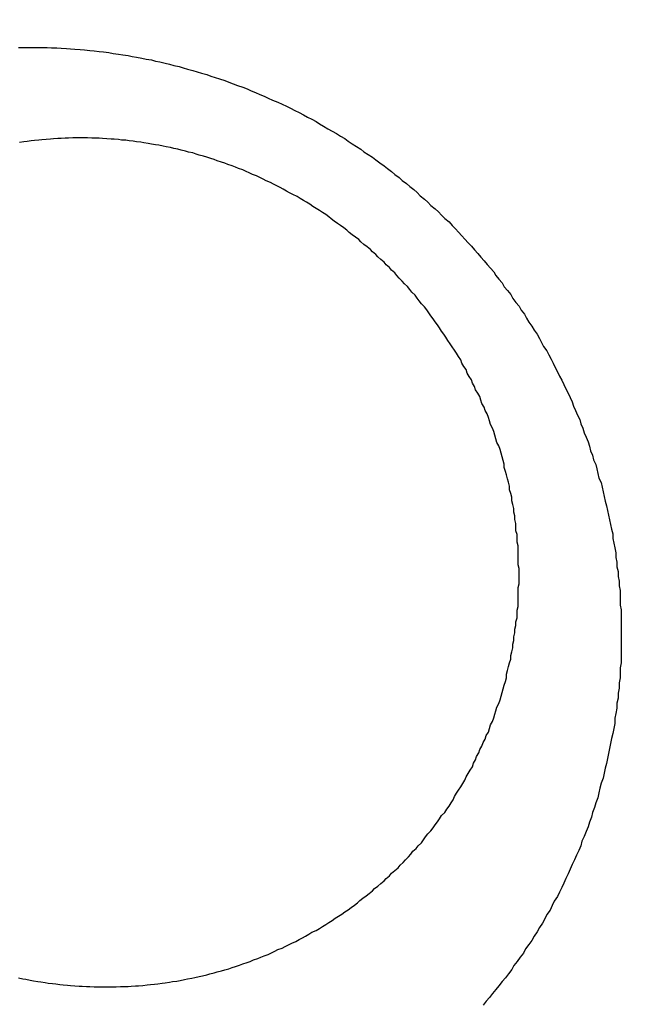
# Model space of a CAD drawing. Header units: millimetres. Extents: x 11979 to 37895, y 18730 to 47884.
# Tile 634 of 656: x 35831.064 to 35831.65, y 46387.97 to 46388.896. Entities that reach past the tile are written whole.
import ezdxf

# ---------------------------------------------------------------- set-up
doc = ezdxf.new("R2010")
doc.units = ezdxf.units.MM
for name, color, linetype in [('- niebieska cienka - izolacja', 120, 'Continuous'), ('-WYMIAR', 8, 'Continuous'), ('PROJEKTOWANE', 5, 'Continuous')]:
    doc.layers.add(name, color=color, linetype=linetype)
doc.styles.get("Standard").update_dxf_attribs({"font": 'arial.ttf'})
doc.dimstyles.new('CZA-KROPKA-50', dxfattribs={"dimtxt": 12, "dimasz": 1, "dimexe": 2, "dimexo": 25, "dimgap": 4, "dimtad": 1, "dimdec": 1, "dimrnd": 0.5, "dimzin": 9, "dimdsep": 46, "dimtxsty": 'Standard', "dimblk": 'CZA-KROPKA', "dimblk1": 'CZA-KROPKA', "dimblk2": 'CZA-KROPKA', "dimsah": 1, "dimcen": -20, "dimse1": 1, "dimse2": 1, "dimclrd": 8, "dimclre": 8, "dimclrt": 9, "dimadec": 0, "dimazin": 0, "dimtfac": 1, "dimtdec": 1, "dimtmove": 1, "dimatfit": 3, "dimldrblk": 'CZA-KROPKA', "dimfxl": 1, "dimtolj": 1, "dimtzin": 9, "dimarcsym": 0})

# ---------------------------------------------------------------- blocks, each defined once
blk = doc.blocks.new('CZA-KROPKA')
at = {"layer": '-WYMIAR', "linetype": 'ByBlock'}
for p, q in [((0, 10), (0, -10)), ((5, 0), (-5, 0))]:
    blk.add_line(p, q, dxfattribs=at)
at = {"layer": '-WYMIAR', "linetype": 'ByBlock', "const_width": 2.5}
blk.add_lwpolyline([(-1.25, 0, 1), (1.25, 0, 1)], format="xyb", close=True, dxfattribs=at)
blk = doc.blocks.new('*D2897')
at = {"layer": '-WYMIAR', "color": 8, "lineweight": -2}
blk.add_line((34132.92621, 45927.4655), (36406.92621, 45927.4655), dxfattribs=at)
at = {"layer": 'Defpoints', "color": 0}
for p in [(34131.92621, 46435.12228), (36407.92621, 46406.12228), (36407.92621, 45927.4655)]:
    blk.add_point(p, dxfattribs=at)
at = {"layer": '-WYMIAR', "color": 8, "lineweight": -2, "rotation": 180}
blk.add_blockref('CZA-KROPKA', (34131.92621, 45927.4655), dxfattribs=at)
at = {"layer": '-WYMIAR', "color": 8, "lineweight": -2}
blk.add_blockref('CZA-KROPKA', (36407.92621, 45927.4655), dxfattribs=at)
at = {"layer": '-WYMIAR', "color": 9, "insert": (35269.92621, 45937.59237), "char_height": 12, "attachment_point": 5}
blk.add_mtext('\\A1;2276', dxfattribs=at)
blk = doc.blocks.new('Pisuar NOVA PRO ze zintegrowanym ceramicznym sitkiem')
for points in [[(0.0324935, -0.2025264, 0), (0.0325335, -0.2025254, 0), (0.0325835, -0.2025244, 0), (0.0326235, -0.2025244, 0), (0.0326735, -0.2025244, 0), (0.0327135, -0.2025254, 0), (0.0327635, -0.2025264, 0), (0.0328035, -0.2025284, 0), (0.0328535, -0.2025294, 0), (0.0328935, -0.2025324, 0), (0.0329435, -0.2025344, 0), (0.0329835, -0.2025374, 0), (0.0330235, -0.2025404, 0), (0.0330735, -0.2025444, 0), (0.0331135, -0.2025484, 0), (0.0331635, -0.2025524, 0), (0.0332035, -0.2025574, 0), (0.0332535, -0.2025624, 0), (0.0332935, -0.2025674, 0), (0.0333435, -0.2025734, 0), (0.0333835, -0.2025804, 0), (0.0334335, -0.2025864, 0), (0.0334735, -0.2025934, 0), (0.0335235, -0.2026004, 0), (0.0335635, -0.2026084, 0), (0.0336035, -0.2026164, 0), (0.0336535, -0.2026244, 0), (0.0336935, -0.2026334, 0), (0.0337435, -0.2026424, 0), (0.0337835, -0.2026524, 0), (0.0338235, -0.2026614, 0), (0.0338735, -0.2026724, 0), (0.0339135, -0.2026824, 0), (0.0339535, -0.2026934, 0), (0.0340035, -0.2027044, 0), (0.0340435, -0.2027164, 0), (0.0340835, -0.2027284, 0), (0.0341335, -0.2027404, 0), (0.0341735, -0.2027534, 0), (0.0342135, -0.2027664, 0), (0.0342635, -0.2027794, 0), (0.0343035, -0.2027934, 0), (0.0343435, -0.2028074, 0), (0.0343835, -0.2028214, 0), (0.0344335, -0.2028364, 0), (0.0344735, -0.2028514, 0), (0.0345135, -0.2028664, 0), (0.0345535, -0.2028824, 0), (0.0346035, -0.2028984, 0), (0.0346435, -0.2029154, 0), (0.0346835, -0.2029314, 0), (0.0347235, -0.2029484, 0), (0.0347635, -0.2029664, 0), (0.0348035, -0.2029844, 0), (0.0348435, -0.2030024, 0), (0.0348835, -0.2030204, 0), (0.0349335, -0.2030394, 0), (0.0349735, -0.2030584, 0), (0.0350135, -0.2030774, 0), (0.0350535, -0.2030974, 0), (0.0350935, -0.2031174, 0), (0.0351335, -0.2031374, 0), (0.0351735, -0.2031584, 0), (0.0352135, -0.2031794, 0), (0.0352535, -0.2032004, 0), (0.0352935, -0.2032224, 0), (0.0353235, -0.2032444, 0), (0.0353635, -0.2032664, 0), (0.0354035, -0.2032894, 0), (0.0354435, -0.2033124, 0), (0.0354835, -0.2033354, 0), (0.0355235, -0.2033584, 0), (0.0355635, -0.2033824, 0), (0.0355935, -0.2034064, 0), (0.0356335, -0.2034314, 0), (0.0356735, -0.2034554, 0), (0.0357135, -0.2034804, 0), (0.0357435, -0.2035064, 0), (0.0357835, -0.2035314, 0), (0.0358235, -0.2035574, 0), (0.0358535, -0.2035834, 0), (0.0358935, -0.2036104, 0), (0.0359335, -0.2036374, 0), (0.0359635, -0.2036644, 0), (0.0360035, -0.2036914, 0), (0.0360335, -0.2037194, 0), (0.0360735, -0.2037474, 0), (0.0361035, -0.2037754, 0), (0.0361435, -0.2038034, 0), (0.0361735, -0.2038324, 0), (0.0362135, -0.2038614, 0), (0.0362435, -0.2038904, 0), (0.0362735, -0.2039204, 0), (0.0363135, -0.2039504, 0), (0.0363435, -0.2039804, 0), (0.0363735, -0.2040104, 0), (0.0364135, -0.2040414, 0), (0.0364435, -0.2040724, 0), (0.0364735, -0.2041034, 0), (0.0365035, -0.2041344, 0), (0.0365435, -0.2041664, 0), (0.0365735, -0.2041984, 0), (0.0366035, -0.2042304, 0), (0.0366335, -0.2042624, 0), (0.0366635, -0.2042954, 0), (0.0366935, -0.2043284, 0), (0.0367235, -0.2043614, 0), (0.0367535, -0.2043944, 0), (0.0367835, -0.2044284, 0), (0.0368135, -0.2044624, 0), (0.0368435, -0.2044964, 0), (0.0368735, -0.2045304, 0), (0.0369035, -0.2045654, 0), (0.0369335, -0.2045994, 0), (0.0369635, -0.2046344, 0), (0.0369835, -0.2046694, 0), (0.0370135, -0.2047054, 0), (0.0370435, -0.2047404, 0), (0.0370635, -0.2047764, 0), (0.0370935, -0.2048124, 0), (0.0371235, -0.2048494, 0), (0.0371435, -0.2048854, 0), (0.0371735, -0.2049224, 0), (0.0372035, -0.2049594, 0), (0.0372235, -0.2049964, 0), (0.0372535, -0.2050334, 0), (0.0372735, -0.2050714, 0), (0.0372935, -0.2051084, 0), (0.0373235, -0.2051464, 0), (0.0373435, -0.2051844, 0), (0.0373735, -0.2052224, 0), (0.0373935, -0.2052614, 0), (0.0374135, -0.2052994, 0), (0.0374335, -0.2053384, 0), (0.0374635, -0.2053774, 0), (0.0374835, -0.2054164, 0), (0.0375035, -0.2054564, 0), (0.0375235, -0.2054954, 0), (0.0375435, -0.2055354, 0), (0.0375635, -0.2055754, 0), (0.0375835, -0.2056154, 0), (0.0376035, -0.2056554, 0), (0.0376235, -0.2056954, 0), (0.0376435, -0.2057364, 0), (0.0376635, -0.2057764, 0), (0.0376835, -0.2058174, 0), (0.0377035, -0.2058584, 0), (0.0377135, -0.2058994, 0), (0.0377335, -0.2059404, 0), (0.0377535, -0.2059824, 0), (0.0377735, -0.2060234, 0), (0.0377835, -0.2060654, 0), (0.0378035, -0.2061074, 0), (0.0378135, -0.2061494, 0), (0.0378335, -0.2061914, 0), (0.0378535, -0.2062334, 0), (0.0378635, -0.2062754, 0), (0.0378735, -0.2063184, 0), (0.0378935, -0.2063604, 0), (0.0379035, -0.2064034, 0), (0.0379235, -0.2064464, 0), (0.0379335, -0.2064894, 0), (0.0379435, -0.2065324, 0), (0.0379535, -0.2065754, 0), (0.0379735, -0.2066184, 0), (0.0379835, -0.2066614, 0), (0.0379935, -0.2067054, 0), (0.0380035, -0.2067484, 0), (0.0380135, -0.2067924, 0), (0.0380235, -0.2068364, 0), (0.0380335, -0.2068794, 0), (0.0380435, -0.2069234, 0), (0.0380535, -0.2069674, 0), (0.0380635, -0.2070114, 0), (0.0380735, -0.2070554, 0), (0.0380835, -0.2071004, 0), (0.0380835, -0.2071444, 0), (0.0380935, -0.2071884, 0), (0.0381035, -0.2072324, 0), (0.0381135, -0.2072774, 0), (0.0381135, -0.2073214, 0), (0.0381235, -0.2073664, 0), (0.0381235, -0.2074104, 0), (0.0381335, -0.2074554, 0), (0.0381335, -0.2075004, 0), (0.0381435, -0.2075454, 0), (0.0381435, -0.2075894, 0), (0.0381535, -0.2076344, 0), (0.0381535, -0.2076794, 0), (0.0381535, -0.2077244, 0), (0.0381535, -0.2077694, 0), (0.0381635, -0.2078144, 0), (0.0381635, -0.2078594, 0), (0.0381635, -0.2079044, 0), (0.0381635, -0.2079494, 0), (0.0381635, -0.2079944, 0), (0.0381635, -0.2080394, 0), (0.0381635, -0.2080844, 0), (0.0381635, -0.2081294, 0), (0.0381635, -0.2081744, 0), (0.0381635, -0.2082194, 0), (0.0381635, -0.2082644, 0)], [(0.0372035, -0.2074624, 0), (0.0372035, -0.2074274, 0), (0.0371935, -0.2073914, 0), (0.0371935, -0.2073564, 0), (0.0371935, -0.2073204, 0), (0.0371935, -0.2072844, 0), (0.0371935, -0.2072494, 0), (0.0371935, -0.2072134, 0), (0.0371835, -0.2071784, 0), (0.0371835, -0.2071424, 0), (0.0371835, -0.2071074, 0), (0.0371735, -0.2070714, 0), (0.0371735, -0.2070364, 0), (0.0371735, -0.2070014, 0), (0.0371635, -0.2069654, 0), (0.0371635, -0.2069304, 0), (0.0371535, -0.2068954, 0), (0.0371535, -0.2068604, 0), (0.0371435, -0.2068254, 0), (0.0371335, -0.2067904, 0), (0.0371335, -0.2067554, 0), (0.0371235, -0.2067204, 0), (0.0371135, -0.2066854, 0), (0.0371135, -0.2066504, 0), (0.0371035, -0.2066154, 0), (0.0370935, -0.2065814, 0), (0.0370835, -0.2065464, 0), (0.0370735, -0.2065124, 0), (0.0370635, -0.2064774, 0), (0.0370635, -0.2064434, 0), (0.0370535, -0.2064094, 0), (0.0370435, -0.2063744, 0), (0.0370335, -0.2063404, 0), (0.0370235, -0.2063064, 0), (0.0370135, -0.2062734, 0), (0.0369935, -0.2062394, 0), (0.0369835, -0.2062054, 0), (0.0369735, -0.2061714, 0), (0.0369635, -0.2061384, 0), (0.0369535, -0.2061054, 0), (0.0369335, -0.2060714, 0), (0.0369235, -0.2060384, 0), (0.0369135, -0.2060054, 0), (0.0369035, -0.2059724, 0), (0.0368835, -0.2059394, 0), (0.0368735, -0.2059074, 0), (0.0368535, -0.2058744, 0), (0.0368435, -0.2058424, 0), (0.0368335, -0.2058094, 0), (0.0368135, -0.2057774, 0), (0.0367935, -0.2057454, 0), (0.0367835, -0.2057134, 0), (0.0367635, -0.2056814, 0), (0.0367535, -0.2056504, 0), (0.0367335, -0.2056184, 0), (0.0367135, -0.2055874, 0), (0.0367035, -0.2055554, 0), (0.0366835, -0.2055244, 0), (0.0366635, -0.2054934, 0), (0.0366535, -0.2054634, 0), (0.0366335, -0.2054324, 0), (0.0366135, -0.2054014, 0), (0.0365935, -0.2053714, 0), (0.0365735, -0.2053414, 0), (0.0365535, -0.2053114, 0), (0.0365335, -0.2052814, 0), (0.0365135, -0.2052514, 0), (0.0364935, -0.2052224, 0), (0.0364735, -0.2051934, 0), (0.0364535, -0.2051634, 0), (0.0364335, -0.2051344, 0), (0.0364135, -0.2051064, 0), (0.0363935, -0.2050774, 0), (0.0363735, -0.2050494, 0), (0.0363535, -0.2050204, 0), (0.0363335, -0.2049924, 0), (0.0363135, -0.2049644, 0), (0.0362835, -0.2049374, 0), (0.0362635, -0.2049094, 0), (0.0362435, -0.2048824, 0), (0.0362235, -0.2048544, 0), (0.0361935, -0.2048274, 0), (0.0361735, -0.2048014, 0), (0.0361535, -0.2047744, 0), (0.0361235, -0.2047484, 0), (0.0361035, -0.2047224, 0), (0.0360735, -0.2046964, 0), (0.0360535, -0.2046704, 0), (0.0360335, -0.2046444, 0), (0.0360035, -0.2046194, 0), (0.0359835, -0.2045944, 0), (0.0359535, -0.2045694, 0), (0.0359335, -0.2045444, 0), (0.0359035, -0.2045204, 0), (0.0358735, -0.2044954, 0), (0.0358535, -0.2044714, 0), (0.0358235, -0.2044474, 0), (0.0358035, -0.2044244, 0), (0.0357735, -0.2044004, 0), (0.0357435, -0.2043774, 0), (0.0357135, -0.2043544, 0), (0.0356935, -0.2043314, 0), (0.0356635, -0.2043094, 0), (0.0356335, -0.2042874, 0), (0.0356035, -0.2042654, 0), (0.0355835, -0.2042434, 0), (0.0355535, -0.2042214, 0), (0.0355235, -0.2042004, 0), (0.0354935, -0.2041794, 0), (0.0354635, -0.2041584, 0), (0.0354335, -0.2041374, 0), (0.0354135, -0.2041174, 0), (0.0353835, -0.2040974, 0), (0.0353535, -0.2040774, 0), (0.0353235, -0.2040574, 0), (0.0352935, -0.2040384, 0), (0.0352635, -0.2040194, 0), (0.0352335, -0.2040004, 0), (0.0352035, -0.2039814, 0), (0.0351735, -0.2039634, 0), (0.0351435, -0.2039454, 0), (0.0351135, -0.2039274, 0), (0.0350735, -0.2039094, 0), (0.0350435, -0.2038924, 0), (0.0350135, -0.2038754, 0), (0.0349835, -0.2038584, 0), (0.0349535, -0.2038424, 0), (0.0349235, -0.2038254, 0), (0.0348935, -0.2038094, 0), (0.0348635, -0.2037944, 0), (0.0348235, -0.2037784, 0), (0.0347935, -0.2037634, 0), (0.0347635, -0.2037484, 0), (0.0347335, -0.2037334, 0), (0.0346935, -0.2037194, 0), (0.0346635, -0.2037054, 0), (0.0346335, -0.2036914, 0), (0.0346035, -0.2036774, 0), (0.0345635, -0.2036644, 0), (0.0345335, -0.2036514, 0), (0.0345035, -0.2036384, 0), (0.0344635, -0.2036264, 0), (0.0344335, -0.2036144, 0), (0.0344035, -0.2036024, 0), (0.0343635, -0.2035904, 0), (0.0343335, -0.2035794, 0), (0.0343035, -0.2035684, 0), (0.0342635, -0.2035574, 0), (0.0342335, -0.2035474, 0), (0.0341935, -0.2035374, 0), (0.0341635, -0.2035274, 0), (0.0341335, -0.2035174, 0), (0.0340935, -0.2035084, 0), (0.0340635, -0.2034994, 0), (0.0340235, -0.2034914, 0), (0.0339935, -0.2034824, 0), (0.0339535, -0.2034744, 0), (0.0339235, -0.2034664, 0), (0.0338835, -0.2034594, 0), (0.0338535, -0.2034524, 0), (0.0338135, -0.2034454, 0), (0.0337835, -0.2034394, 0), (0.0337435, -0.2034334, 0), (0.0337135, -0.2034274, 0), (0.0336735, -0.2034214, 0), (0.0336435, -0.2034164, 0), (0.0336035, -0.2034114, 0), (0.0335735, -0.2034064, 0), (0.0335335, -0.2034024, 0), (0.0335035, -0.2033984, 0), (0.0334635, -0.2033954, 0), (0.0334335, -0.2033914, 0), (0.0333935, -0.2033884, 0), (0.0333635, -0.2033864, 0), (0.0333235, -0.2033834, 0), (0.0332835, -0.2033814, 0), (0.0332535, -0.2033794, 0), (0.0332135, -0.2033784, 0), (0.0331835, -0.2033774, 0), (0.0331435, -0.2033764, 0), (0.0331135, -0.2033764, 0), (0.0330735, -0.2033764, 0), (0.0330335, -0.2033764, 0), (0.0330035, -0.2033764, 0), (0.0329635, -0.2033774, 0), (0.0329335, -0.2033784, 0), (0.0328935, -0.2033804, 0), (0.0328635, -0.2033824, 0), (0.0328235, -0.2033844, 0), (0.0327935, -0.2033864, 0), (0.0327535, -0.2033894, 0), (0.0327135, -0.2033924, 0), (0.0326835, -0.2033964, 0), (0.0326435, -0.2033994, 0), (0.0326135, -0.2034034, 0), (0.0325735, -0.2034084, 0), (0.0325435, -0.2034124, 0), (0.0325035, -0.2034174, 0)], [(0.0324935, -0.2112764, 0), (0.0325335, -0.2112844, 0), (0.0325635, -0.2112904, 0), (0.0326035, -0.2112974, 0), (0.0326335, -0.2113034, 0), (0.0326735, -0.2113094, 0), (0.0327035, -0.2113144, 0), (0.0327435, -0.2113204, 0), (0.0327735, -0.2113254, 0), (0.0328135, -0.2113294, 0), (0.0328435, -0.2113344, 0), (0.0328835, -0.2113384, 0), (0.0329135, -0.2113414, 0), (0.0329535, -0.2113454, 0), (0.0329835, -0.2113484, 0), (0.0330235, -0.2113514, 0), (0.0330635, -0.2113534, 0), (0.0330935, -0.2113554, 0), (0.0331335, -0.2113574, 0), (0.0331635, -0.2113584, 0), (0.0332035, -0.2113604, 0), (0.0332335, -0.2113614, 0), (0.0332735, -0.2113614, 0), (0.0333035, -0.2113614, 0), (0.0333435, -0.2113614, 0), (0.0333835, -0.2113614, 0), (0.0334135, -0.2113604, 0), (0.0334535, -0.2113594, 0), (0.0334835, -0.2113584, 0), (0.0335235, -0.2113564, 0), (0.0335535, -0.2113544, 0), (0.0335935, -0.2113524, 0), (0.0336235, -0.2113504, 0), (0.0336635, -0.2113474, 0), (0.0337035, -0.2113434, 0), (0.0337335, -0.2113404, 0), (0.0337735, -0.2113364, 0), (0.0338035, -0.2113324, 0), (0.0338435, -0.2113274, 0), (0.0338735, -0.2113224, 0), (0.0339135, -0.2113174, 0), (0.0339435, -0.2113124, 0), (0.0339835, -0.2113064, 0), (0.0340135, -0.2113004, 0), (0.0340535, -0.2112934, 0), (0.0340835, -0.2112864, 0), (0.0341235, -0.2112794, 0), (0.0341535, -0.2112724, 0), (0.0341935, -0.2112644, 0), (0.0342235, -0.2112564, 0), (0.0342635, -0.2112474, 0), (0.0342935, -0.2112394, 0), (0.0343335, -0.2112294, 0), (0.0343635, -0.2112204, 0), (0.0344035, -0.2112104, 0), (0.0344335, -0.2112004, 0), (0.0344735, -0.2111904, 0), (0.0345035, -0.2111794, 0), (0.0345335, -0.2111684, 0), (0.0345735, -0.2111574, 0), (0.0346035, -0.2111454, 0), (0.0346435, -0.2111334, 0), (0.0346735, -0.2111214, 0), (0.0347035, -0.2111084, 0), (0.0347435, -0.2110954, 0), (0.0347735, -0.2110824, 0), (0.0348035, -0.2110694, 0), (0.0348435, -0.2110554, 0), (0.0348735, -0.2110414, 0), (0.0349035, -0.2110264, 0), (0.0349335, -0.2110114, 0), (0.0349735, -0.2109964, 0), (0.0350035, -0.2109814, 0), (0.0350335, -0.2109654, 0), (0.0350635, -0.2109494, 0), (0.0351035, -0.2109334, 0), (0.0351335, -0.2109174, 0), (0.0351635, -0.2109004, 0), (0.0351935, -0.2108834, 0), (0.0352235, -0.2108654, 0), (0.0352535, -0.2108484, 0), (0.0352935, -0.2108304, 0), (0.0353235, -0.2108124, 0), (0.0353535, -0.2107934, 0), (0.0353835, -0.2107744, 0), (0.0354135, -0.2107554, 0), (0.0354435, -0.2107364, 0), (0.0354735, -0.2107164, 0), (0.0355035, -0.2106964, 0), (0.0355335, -0.2106764, 0), (0.0355635, -0.2106564, 0), (0.0355935, -0.2106354, 0), (0.0356235, -0.2106144, 0), (0.0356535, -0.2105934, 0), (0.0356835, -0.2105714, 0), (0.0357035, -0.2105494, 0), (0.0357335, -0.2105274, 0), (0.0357635, -0.2105054, 0), (0.0357935, -0.2104824, 0), (0.0358235, -0.2104594, 0), (0.0358435, -0.2104364, 0), (0.0358735, -0.2104134, 0), (0.0359035, -0.2103894, 0), (0.0359335, -0.2103654, 0), (0.0359535, -0.2103414, 0), (0.0359835, -0.2103174, 0), (0.0360035, -0.2102924, 0), (0.0360335, -0.2102674, 0), (0.0360635, -0.2102424, 0), (0.0360835, -0.2102174, 0), (0.0361135, -0.2101914, 0), (0.0361335, -0.2101654, 0), (0.0361635, -0.2101394, 0), (0.0361835, -0.2101134, 0), (0.0362035, -0.2100864, 0), (0.0362335, -0.2100604, 0), (0.0362535, -0.2100334, 0), (0.0362835, -0.2100054, 0), (0.0363035, -0.2099784, 0), (0.0363235, -0.2099504, 0), (0.0363435, -0.2099224, 0), (0.0363735, -0.2098944, 0), (0.0363935, -0.2098664, 0), (0.0364135, -0.2098374, 0), (0.0364335, -0.2098084, 0), (0.0364535, -0.2097794, 0), (0.0364735, -0.2097504, 0), (0.0365035, -0.2097214, 0), (0.0365235, -0.2096914, 0), (0.0365435, -0.2096614, 0), (0.0365635, -0.2096314, 0), (0.0365835, -0.2096014, 0), (0.0365935, -0.2095714, 0), (0.0366135, -0.2095404, 0), (0.0366335, -0.2095104, 0), (0.0366535, -0.2094794, 0), (0.0366735, -0.2094484, 0), (0.0366935, -0.2094174, 0), (0.0367035, -0.2093854, 0), (0.0367235, -0.2093544, 0), (0.0367435, -0.2093224, 0), (0.0367635, -0.2092904, 0), (0.0367735, -0.2092584, 0), (0.0367935, -0.2092264, 0), (0.0368035, -0.2091944, 0), (0.0368235, -0.2091614, 0), (0.0368335, -0.2091294, 0), (0.0368535, -0.2090964, 0), (0.0368635, -0.2090634, 0), (0.0368835, -0.2090304, 0), (0.0368935, -0.2089974, 0), (0.0369135, -0.2089644, 0), (0.0369235, -0.2089314, 0), (0.0369335, -0.2088974, 0), (0.0369535, -0.2088644, 0), (0.0369635, -0.2088304, 0), (0.0369735, -0.2087964, 0), (0.0369835, -0.2087634, 0), (0.0369935, -0.2087294, 0), (0.0370135, -0.2086954, 0), (0.0370235, -0.2086604, 0), (0.0370335, -0.2086264, 0), (0.0370435, -0.2085924, 0), (0.0370535, -0.2085574, 0), (0.0370635, -0.2085234, 0), (0.0370735, -0.2084884, 0), (0.0370835, -0.2084534, 0), (0.0370835, -0.2084194, 0), (0.0370935, -0.2083844, 0), (0.0371035, -0.2083494, 0), (0.0371135, -0.2083144, 0), (0.0371235, -0.2082794, 0), (0.0371235, -0.2082444, 0), (0.0371335, -0.2082094, 0), (0.0371435, -0.2081734, 0), (0.0371435, -0.2081384, 0), (0.0371535, -0.2081034, 0), (0.0371535, -0.2080684, 0), (0.0371635, -0.2080324, 0), (0.0371635, -0.2079974, 0), (0.0371735, -0.2079614, 0), (0.0371735, -0.2079264, 0), (0.0371835, -0.2078904, 0), (0.0371835, -0.2078554, 0), (0.0371835, -0.2078194, 0), (0.0371935, -0.2077834, 0), (0.0371935, -0.2077484, 0), (0.0371935, -0.2077124, 0), (0.0371935, -0.2076764, 0), (0.0371935, -0.2076414, 0), (0.0371935, -0.2076054, 0), (0.0372035, -0.2075694, 0), (0.0372035, -0.2075344, 0), (0.0372035, -0.2074984, 0), (0.0372035, -0.2074624, 0)], [(0.0381635, -0.2082644, 0), (0.0381635, -0.2083124, 0), (0.0381535, -0.2083594, 0), (0.0381535, -0.2084074, 0), (0.0381535, -0.2084554, 0), (0.0381435, -0.2085024, 0), (0.0381435, -0.2085504, 0), (0.0381335, -0.2085984, 0), (0.0381335, -0.2086454, 0), (0.0381235, -0.2086934, 0), (0.0381235, -0.2087404, 0), (0.0381135, -0.2087884, 0), (0.0381035, -0.2088354, 0), (0.0381035, -0.2088834, 0), (0.0380935, -0.2089304, 0), (0.0380835, -0.2089774, 0), (0.0380735, -0.2090244, 0), (0.0380635, -0.2090714, 0), (0.0380535, -0.2091184, 0), (0.0380435, -0.2091654, 0), (0.0380335, -0.2092124, 0), (0.0380235, -0.2092594, 0), (0.0380135, -0.2093054, 0), (0.0380035, -0.2093524, 0), (0.0379935, -0.2093984, 0), (0.0379735, -0.2094454, 0), (0.0379635, -0.2094914, 0), (0.0379535, -0.2095374, 0), (0.0379435, -0.2095834, 0), (0.0379235, -0.2096294, 0), (0.0379135, -0.2096744, 0), (0.0378935, -0.2097204, 0), (0.0378835, -0.2097654, 0), (0.0378635, -0.2098114, 0), (0.0378535, -0.2098564, 0), (0.0378335, -0.2099014, 0), (0.0378135, -0.2099454, 0), (0.0377935, -0.2099904, 0), (0.0377835, -0.2100354, 0), (0.0377635, -0.2100794, 0), (0.0377435, -0.2101234, 0), (0.0377235, -0.2101674, 0), (0.0377035, -0.2102114, 0), (0.0376835, -0.2102554, 0), (0.0376635, -0.2102984, 0), (0.0376435, -0.2103414, 0), (0.0376235, -0.2103844, 0), (0.0376035, -0.2104274, 0), (0.0375835, -0.2104704, 0), (0.0375635, -0.2105124, 0), (0.0375335, -0.2105544, 0), (0.0375135, -0.2105964, 0), (0.0374935, -0.2106384, 0), (0.0374635, -0.2106804, 0), (0.0374435, -0.2107214, 0), (0.0374235, -0.2107624, 0), (0.0373935, -0.2108034, 0), (0.0373735, -0.2108444, 0), (0.0373435, -0.2108844, 0), (0.0373235, -0.2109244, 0), (0.0372935, -0.2109644, 0), (0.0372635, -0.2110044, 0), (0.0372435, -0.2110434, 0), (0.0372135, -0.2110834, 0), (0.0371835, -0.2111224, 0), (0.0371535, -0.2111604, 0), (0.0371335, -0.2111994, 0), (0.0371035, -0.2112374, 0), (0.0370735, -0.2112754, 0), (0.0370435, -0.2113124, 0), (0.0370135, -0.2113504, 0), (0.0369835, -0.2113874, 0), (0.0369535, -0.2114244, 0), (0.0369235, -0.2114604, 0), (0.0368935, -0.2114964, 0), (0.0368635, -0.2115324, 0)]]:
    blk.add_polyline3d(points)

msp = doc.modelspace()

# ---------------------------------------------------------------- hatches: boundary and pattern name
at = {"layer": '- niebieska cienka - izolacja'}
h = msp.add_hatch(dxfattribs=at)
h.set_pattern_fill('ANSI31', color=5, scale=10)
h.set_pattern_definition([(315, (22316.131, 20126.916), (19.7999996, -4e-15), [3.394112, -24.607316]), (315, (22316.131, 20146.716), (19.7999996, -4e-15), [3.394112, -24.607316]), (315, (22329.731, 20119.916), (19.7999996, -4e-15), [3.959798, -24.04163]), (315, (22329.731, 20139.716), (19.7999996, -4e-15), [3.959798, -24.04163]), (0, (22325.931, 20125.716), (0, 19.8), [0.2, -19.6]), (90, (22326.131, 20125.716), (-19.8, 1e-15), [0.2, -19.6]), (0, (22326.131, 20125.916), (0, 19.8), [0.2, -19.6]), (0, (22326.331, 20125.916), (0, 19.8), [0.2, -19.6]), (0, (22326.531, 20125.916), (0, 19.8), [0.2, -19.6]), (0, (22326.731, 20125.916), (0, 19.8), [0.2, -19.6]), (90, (22326.931, 20125.716), (-19.8, 1e-15), [0.2, -19.6]), (0, (22326.931, 20125.716), (0, 19.8), [0.2, -19.6]), (90, (22327.131, 20125.516), (-19.8, 1e-15), [0.2, -19.6]), (0, (22327.131, 20125.516), (0, 19.8), [0.2, -19.6]), (90, (22327.331, 20125.316), (-19.8, 1e-15), [0.2, -19.6]), (90, (22327.331, 20125.116), (-19.8, 1e-15), [0.2, -19.6]), (90, (22327.331, 20124.916), (-19.8, 1e-15), [0.2, -19.6]), (90, (22327.331, 20124.716), (-19.8, 1e-15), [0.2, -19.6]), (0, (22327.131, 20124.716), (0, 19.8), [0.2, -19.6]), (90, (22327.131, 20124.516), (-19.8, 1e-15), [0.2, -19.6]), (0, (22326.931, 20124.516), (0, 19.8), [0.2, -19.6]), (90, (22326.931, 20124.316), (-19.8, 1e-15), [0.2, -19.6]), (0, (22326.731, 20124.316), (0, 19.8), [0.2, -19.6]), (0, (22326.531, 20124.316), (0, 19.8), [0.2, -19.6]), (0, (22326.331, 20124.316), (0, 19.8), [0.2, -19.6]), (0, (22326.131, 20124.316), (0, 19.8), [0.2, -19.6]), (90, (22326.131, 20124.316), (-19.8, 1e-15), [0.2, -19.6]), (0, (22325.931, 20124.516), (0, 19.8), [0.2, -19.6]), (90, (22325.931, 20124.516), (-19.8, 1e-15), [0.2, -19.6]), (0, (22325.731, 20124.716), (0, 19.8), [0.2, -19.6]), (90, (22325.731, 20124.716), (-19.8, 1e-15), [0.2, -19.6]), (90, (22325.731, 20124.916), (-19.8, 1e-15), [0.2, -19.6]), (90, (22325.731, 20125.116), (-19.8, 1e-15), [0.2, -19.6]), (90, (22325.731, 20125.316), (-19.8, 1e-15), [0.2, -19.6]), (0, (22325.731, 20125.516), (0, 19.8), [0.2, -19.6]), (90, (22325.931, 20125.516), (-19.8, 1e-15), [0.2, -19.6]), (90, (22322.931, 20108.516), (-19.8, 1e-15), [0.2, -19.6]), (0, (22322.731, 20108.516), (0, 19.8), [0.2, -19.6]), (90, (22322.731, 20108.316), (-19.8, 1e-15), [0.2, -19.6]), (90, (22322.731, 20108.116), (-19.8, 1e-15), [0.2, -19.6]), (90, (22322.731, 20107.916), (-19.8, 1e-15), [0.2, -19.6]), (90, (22322.731, 20107.716), (-19.8, 1e-15), [0.2, -19.6]), (0, (22322.731, 20107.716), (0, 19.8), [0.2, -19.6]), (90, (22322.931, 20107.516), (-19.8, 1e-15), [0.2, -19.6]), (0, (22322.931, 20107.516), (0, 19.8), [0.2, -19.6]), (90, (22323.131, 20107.316), (-19.8, 1e-15), [0.2, -19.6]), (0, (22323.131, 20107.316), (0, 19.8), [0.2, -19.6]), (90, (22323.331, 20107.116), (-19.8, 1e-15), [0.2, -19.6]), (0, (22323.331, 20107.116), (0, 19.8), [0.2, -19.6]), (0, (22323.531, 20107.116), (0, 19.8), [0.2, -19.6]), (0, (22323.731, 20107.116), (0, 19.8), [0.2, -19.6]), (0, (22323.931, 20107.116), (0, 19.8), [0.2, -19.6]), (90, (22324.131, 20107.116), (-19.8, 1e-15), [0.2, -19.6]), (0, (22324.131, 20107.316), (0, 19.8), [0.2, -19.6]), (90, (22324.331, 20107.316), (-19.8, 1e-15), [0.2, -19.6]), (0, (22324.331, 20107.516), (0, 19.8), [0.2, -19.6]), (90, (22324.531, 20107.516), (-19.8, 1e-15), [0.2, -19.6]), (0, (22324.531, 20107.716), (0, 19.8), [0.2, -19.6]), (90, (22324.731, 20107.716), (-19.8, 1e-15), [0.2, -19.6]), (90, (22324.731, 20107.916), (-19.8, 1e-15), [0.2, -19.6]), (90, (22324.731, 20108.116), (-19.8, 1e-15), [0.2, -19.6]), (90, (22324.731, 20108.316), (-19.8, 1e-15), [0.2, -19.6]), (0, (22324.531, 20108.516), (0, 19.8), [0.2, -19.6]), (90, (22324.531, 20108.516), (-19.8, 1e-15), [0.2, -19.6]), (0, (22324.331, 20108.716), (0, 19.8), [0.2, -19.6]), (90, (22324.331, 20108.716), (-19.8, 1e-15), [0.2, -19.6]), (0, (22324.131, 20108.916), (0, 19.8), [0.2, -19.6]), (90, (22324.131, 20108.916), (-19.8, 1e-15), [0.2, -19.6]), (0, (22323.931, 20109.116), (0, 19.8), [0.2, -19.6]), (0, (22323.731, 20109.116), (0, 19.8), [0.2, -19.6]), (0, (22323.531, 20109.116), (0, 19.8), [0.2, -19.6]), (0, (22323.331, 20109.116), (0, 19.8), [0.2, -19.6]), (90, (22323.331, 20108.916), (-19.8, 1e-15), [0.2, -19.6]), (0, (22323.131, 20108.916), (0, 19.8), [0.2, -19.6]), (90, (22323.131, 20108.716), (-19.8, 1e-15), [0.2, -19.6]), (0, (22322.931, 20108.716), (0, 19.8), [0.2, -19.6]), (90, (22325.931, 20109.116), (-19.8, 1e-15), [0.2, -19.6]), (0, (22325.931, 20109.316), (0, 19.8), [0.2, -19.6]), (90, (22326.131, 20109.316), (-19.8, 1e-15), [0.2, -19.6]), (0, (22326.131, 20109.516), (0, 19.8), [0.2, -19.6]), (0, (22326.331, 20109.516), (0, 19.8), [0.2, -19.6]), (0, (22326.531, 20109.516), (0, 19.8), [0.2, -19.6]), (0, (22326.731, 20109.516), (0, 19.8), [0.2, -19.6]), (0, (22326.931, 20109.516), (0, 19.8), [0.2, -19.6]), (0, (22327.131, 20109.516), (0, 19.8), [0.2, -19.6]), (90, (22327.331, 20109.316), (-19.8, 1e-15), [0.2, -19.6]), (0, (22327.331, 20109.316), (0, 19.8), [0.2, -19.6]), (90, (22327.531, 20109.116), (-19.8, 1e-15), [0.2, -19.6]), (0, (22327.531, 20109.116), (0, 19.8), [0.2, -19.6]), (90, (22327.731, 20108.916), (-19.8, 1e-15), [0.2, -19.6]), (0, (22327.731, 20108.916), (0, 19.8), [0.2, -19.6]), (90, (22327.931, 20108.716), (-19.8, 1e-15), [0.2, -19.6]), (90, (22327.931, 20108.516), (-19.8, 1e-15), [0.2, -19.6]), (90, (22327.931, 20108.316), (-19.8, 1e-15), [0.2, -19.6]), (90, (22327.931, 20108.116), (-19.8, 1e-15), [0.2, -19.6]), (90, (22327.931, 20107.916), (-19.8, 1e-15), [0.2, -19.6]), (90, (22327.931, 20107.716), (-19.8, 1e-15), [0.2, -19.6]), (0, (22327.731, 20107.716), (0, 19.8), [0.2, -19.6]), (90, (22327.731, 20107.516), (-19.8, 1e-15), [0.2, -19.6]), (0, (22327.531, 20107.516), (0, 19.8), [0.2, -19.6]), (90, (22327.531, 20107.316), (-19.8, 1e-15), [0.2, -19.6]), (0, (22327.331, 20107.316), (0, 19.8), [0.2, -19.6]), (90, (22327.331, 20107.116), (-19.8, 1e-15), [0.2, -19.6]), (0, (22327.131, 20107.116), (0, 19.8), [0.2, -19.6]), (0, (22326.931, 20107.116), (0, 19.8), [0.2, -19.6]), (0, (22326.731, 20107.116), (0, 19.8), [0.2, -19.6]), (0, (22326.531, 20107.116), (0, 19.8), [0.2, -19.6]), (0, (22326.331, 20107.116), (0, 19.8), [0.2, -19.6]), (0, (22326.131, 20107.116), (0, 19.8), [0.2, -19.6]), (90, (22326.131, 20107.116), (-19.8, 1e-15), [0.2, -19.6]), (0, (22325.931, 20107.316), (0, 19.8), [0.2, -19.6]), (90, (22325.931, 20107.316), (-19.8, 1e-15), [0.2, -19.6]), (0, (22325.731, 20107.516), (0, 19.8), [0.2, -19.6]), (90, (22325.731, 20107.516), (-19.8, 1e-15), [0.2, -19.6]), (0, (22325.531, 20107.716), (0, 19.8), [0.2, -19.6]), (90, (22325.531, 20107.716), (-19.8, 1e-15), [0.2, -19.6]), (90, (22325.531, 20107.916), (-19.8, 1e-15), [0.2, -19.6]), (90, (22325.531, 20108.116), (-19.8, 1e-15), [0.2, -19.6]), (90, (22325.531, 20108.316), (-19.8, 1e-15), [0.2, -19.6]), (90, (22325.531, 20108.516), (-19.8, 1e-15), [0.2, -19.6]), (90, (22325.531, 20108.716), (-19.8, 1e-15), [0.2, -19.6]), (0, (22325.531, 20108.916), (0, 19.8), [0.2, -19.6]), (90, (22325.731, 20108.916), (-19.8, 1e-15), [0.2, -19.6]), (0, (22325.731, 20109.116), (0, 19.8), [0.2, -19.6]), (0, (22317.731, 20123.716), (0, 19.8), [0.2, -19.6]), (90, (22317.931, 20123.716), (-19.8, 1e-15), [0.2, -19.6]), (0, (22317.931, 20123.916), (0, 19.8), [0.2, -19.6]), (0, (22318.131, 20123.916), (0, 19.8), [0.2, -19.6]), (0, (22318.331, 20123.916), (0, 19.8), [0.2, -19.6]), (0, (22318.531, 20123.916), (0, 19.8), [0.2, -19.6]), (90, (22318.731, 20123.716), (-19.8, 1e-15), [0.2, -19.6]), (0, (22318.731, 20123.716), (0, 19.8), [0.2, -19.6]), (90, (22318.931, 20123.516), (-19.8, 1e-15), [0.2, -19.6]), (0, (22318.931, 20123.516), (0, 19.8), [0.2, -19.6]), (90, (22319.131, 20123.316), (-19.8, 1e-15), [0.2, -19.6]), (90, (22319.131, 20123.116), (-19.8, 1e-15), [0.2, -19.6]), (90, (22319.131, 20122.916), (-19.8, 1e-15), [0.2, -19.6]), (90, (22319.131, 20122.716), (-19.8, 1e-15), [0.2, -19.6]), (0, (22318.931, 20122.716), (0, 19.8), [0.2, -19.6]), (90, (22318.931, 20122.516), (-19.8, 1e-15), [0.2, -19.6]), (0, (22318.731, 20122.516), (0, 19.8), [0.2, -19.6]), (90, (22318.731, 20122.316), (-19.8, 1e-15), [0.2, -19.6]), (0, (22318.531, 20122.316), (0, 19.8), [0.2, -19.6]), (0, (22318.331, 20122.316), (0, 19.8), [0.2, -19.6]), (0, (22318.131, 20122.316), (0, 19.8), [0.2, -19.6]), (0, (22317.931, 20122.316), (0, 19.8), [0.2, -19.6]), (90, (22317.931, 20122.316), (-19.8, 1e-15), [0.2, -19.6]), (0, (22317.731, 20122.516), (0, 19.8), [0.2, -19.6]), (90, (22317.731, 20122.516), (-19.8, 1e-15), [0.2, -19.6]), (0, (22317.531, 20122.716), (0, 19.8), [0.2, -19.6]), (90, (22317.531, 20122.716), (-19.8, 1e-15), [0.2, -19.6]), (90, (22317.531, 20122.916), (-19.8, 1e-15), [0.2, -19.6]), (90, (22317.531, 20123.116), (-19.8, 1e-15), [0.2, -19.6]), (90, (22317.531, 20123.316), (-19.8, 1e-15), [0.2, -19.6]), (0, (22317.531, 20123.516), (0, 19.8), [0.2, -19.6]), (90, (22317.731, 20123.516), (-19.8, 1e-15), [0.2, -19.6]), (90, (22314.731, 20122.516), (-19.8, 1e-15), [0.2, -19.6]), (0, (22314.731, 20122.716), (0, 19.8), [0.2, -19.6]), (90, (22314.931, 20122.716), (-19.8, 1e-15), [0.2, -19.6]), (0, (22314.931, 20122.916), (0, 19.8), [0.2, -19.6]), (0, (22315.131, 20122.916), (0, 19.8), [0.2, -19.6]), (0, (22315.331, 20122.916), (0, 19.8), [0.2, -19.6]), (0, (22315.531, 20122.916), (0, 19.8), [0.2, -19.6]), (0, (22315.731, 20122.916), (0, 19.8), [0.2, -19.6]), (0, (22315.931, 20122.916), (0, 19.8), [0.2, -19.6]), (90, (22316.131, 20122.716), (-19.8, 1e-15), [0.2, -19.6]), (0, (22316.131, 20122.716), (0, 19.8), [0.2, -19.6]), (90, (22316.331, 20122.516), (-19.8, 1e-15), [0.2, -19.6]), (0, (22316.331, 20122.516), (0, 19.8), [0.2, -19.6]), (90, (22316.531, 20122.316), (-19.8, 1e-15), [0.2, -19.6]), (0, (22316.531, 20122.316), (0, 19.8), [0.2, -19.6]), (90, (22316.731, 20122.116), (-19.8, 1e-15), [0.2, -19.6]), (90, (22316.731, 20121.916), (-19.8, 1e-15), [0.2, -19.6]), (90, (22316.731, 20121.716), (-19.8, 1e-15), [0.2, -19.6]), (90, (22316.731, 20121.516), (-19.8, 1e-15), [0.2, -19.6]), (90, (22316.731, 20121.316), (-19.8, 1e-15), [0.2, -19.6]), (90, (22316.731, 20121.116), (-19.8, 1e-15), [0.2, -19.6]), (0, (22316.531, 20121.116), (0, 19.8), [0.2, -19.6]), (90, (22316.531, 20120.916), (-19.8, 1e-15), [0.2, -19.6]), (0, (22316.331, 20120.916), (0, 19.8), [0.2, -19.6]), (90, (22316.331, 20120.716), (-19.8, 1e-15), [0.2, -19.6]), (0, (22316.131, 20120.716), (0, 19.8), [0.2, -19.6]), (90, (22316.131, 20120.516), (-19.8, 1e-15), [0.2, -19.6]), (0, (22315.931, 20120.516), (0, 19.8), [0.2, -19.6]), (0, (22315.731, 20120.516), (0, 19.8), [0.2, -19.6]), (0, (22315.531, 20120.516), (0, 19.8), [0.2, -19.6]), (0, (22315.331, 20120.516), (0, 19.8), [0.2, -19.6]), (0, (22315.131, 20120.516), (0, 19.8), [0.2, -19.6]), (0, (22314.931, 20120.516), (0, 19.8), [0.2, -19.6]), (90, (22314.931, 20120.516), (-19.8, 1e-15), [0.2, -19.6]), (0, (22314.731, 20120.716), (0, 19.8), [0.2, -19.6]), (90, (22314.731, 20120.716), (-19.8, 1e-15), [0.2, -19.6]), (0, (22314.531, 20120.916), (0, 19.8), [0.2, -19.6]), (90, (22314.531, 20120.916), (-19.8, 1e-15), [0.2, -19.6]), (0, (22314.331, 20121.116), (0, 19.8), [0.2, -19.6]), (90, (22314.331, 20121.116), (-19.8, 1e-15), [0.2, -19.6]), (90, (22314.331, 20121.316), (-19.8, 1e-15), [0.2, -19.6]), (90, (22314.331, 20121.516), (-19.8, 1e-15), [0.2, -19.6]), (90, (22314.331, 20121.716), (-19.8, 1e-15), [0.2, -19.6]), (90, (22314.331, 20121.916), (-19.8, 1e-15), [0.2, -19.6]), (90, (22314.331, 20122.116), (-19.8, 1e-15), [0.2, -19.6]), (0, (22314.331, 20122.316), (0, 19.8), [0.2, -19.6]), (90, (22314.531, 20122.316), (-19.8, 1e-15), [0.2, -19.6]), (0, (22314.531, 20122.516), (0, 19.8), [0.2, -19.6]), (90, (22316.931, 20120.116), (-19.8, 1e-15), [0.2, -19.6]), (0, (22316.731, 20120.116), (0, 19.8), [0.2, -19.6]), (90, (22316.731, 20119.916), (-19.8, 1e-15), [0.2, -19.6]), (90, (22316.731, 20119.716), (-19.8, 1e-15), [0.2, -19.6]), (90, (22316.731, 20119.516), (-19.8, 1e-15), [0.2, -19.6]), (90, (22316.731, 20119.316), (-19.8, 1e-15), [0.2, -19.6]), (0, (22316.731, 20119.316), (0, 19.8), [0.2, -19.6]), (90, (22316.931, 20119.116), (-19.8, 1e-15), [0.2, -19.6]), (0, (22316.931, 20119.116), (0, 19.8), [0.2, -19.6]), (90, (22317.131, 20118.916), (-19.8, 1e-15), [0.2, -19.6]), (0, (22317.131, 20118.916), (0, 19.8), [0.2, -19.6]), (90, (22317.331, 20118.716), (-19.8, 1e-15), [0.2, -19.6]), (0, (22317.331, 20118.716), (0, 19.8), [0.2, -19.6]), (0, (22317.531, 20118.716), (0, 19.8), [0.2, -19.6]), (0, (22317.731, 20118.716), (0, 19.8), [0.2, -19.6]), (0, (22317.931, 20118.716), (0, 19.8), [0.2, -19.6]), (90, (22318.131, 20118.716), (-19.8, 1e-15), [0.2, -19.6]), (0, (22318.131, 20118.916), (0, 19.8), [0.2, -19.6]), (90, (22318.331, 20118.916), (-19.8, 1e-15), [0.2, -19.6]), (0, (22318.331, 20119.116), (0, 19.8), [0.2, -19.6]), (90, (22318.531, 20119.116), (-19.8, 1e-15), [0.2, -19.6]), (0, (22318.531, 20119.316), (0, 19.8), [0.2, -19.6]), (90, (22318.731, 20119.316), (-19.8, 1e-15), [0.2, -19.6]), (90, (22318.731, 20119.516), (-19.8, 1e-15), [0.2, -19.6]), (90, (22318.731, 20119.716), (-19.8, 1e-15), [0.2, -19.6]), (90, (22318.731, 20119.916), (-19.8, 1e-15), [0.2, -19.6]), (0, (22318.531, 20120.116), (0, 19.8), [0.2, -19.6]), (90, (22318.531, 20120.116), (-19.8, 1e-15), [0.2, -19.6]), (0, (22318.331, 20120.316), (0, 19.8), [0.2, -19.6]), (90, (22318.331, 20120.316), (-19.8, 1e-15), [0.2, -19.6]), (0, (22318.131, 20120.516), (0, 19.8), [0.2, -19.6]), (90, (22318.131, 20120.516), (-19.8, 1e-15), [0.2, -19.6]), (0, (22317.931, 20120.716), (0, 19.8), [0.2, -19.6]), (0, (22317.731, 20120.716), (0, 19.8), [0.2, -19.6]), (0, (22317.531, 20120.716), (0, 19.8), [0.2, -19.6]), (0, (22317.331, 20120.716), (0, 19.8), [0.2, -19.6]), (90, (22317.331, 20120.516), (-19.8, 1e-15), [0.2, -19.6]), (0, (22317.131, 20120.516), (0, 19.8), [0.2, -19.6]), (90, (22317.131, 20120.316), (-19.8, 1e-15), [0.2, -19.6]), (0, (22316.931, 20120.316), (0, 19.8), [0.2, -19.6]), (315, (22327.331, 20112.316), (19.7999996, -4e-15), [4.24264, -23.758788]), (315, (22327.331, 20132.116), (19.7999996, -4e-15), [4.24264, -23.758788]), (315, (22323.331, 20109.916), (19.7999996, -4e-15), [3.959798, -24.04163]), (315, (22323.331, 20129.716), (19.7999996, -4e-15), [3.959798, -24.04163]), (315, (22319.731, 20116.716), (19.7999996, -4e-15), [4.24264, -23.758788]), (315, (22319.731, 20136.516), (19.7999996, -4e-15), [4.24264, -23.758788]), (315, (22317.131, 20122.516), (19.7999996, -4e-15), [3.676956, -24.324474]), (315, (22317.131, 20142.316), (19.7999996, -4e-15), [3.676956, -24.324474]), (315, (22323.931, 20118.316), (19.7999996, -4e-15), [4.24264, -23.758788]), (315, (22323.931, 20138.116), (19.7999996, -4e-15), [4.24264, -23.758788]), (315, (22321.931, 20124.116), (19.7999996, -4e-15), [3.676956, -24.324474]), (315, (22321.931, 20143.916), (19.7999996, -4e-15), [3.676956, -24.324474]), (315, (22320.131, 20109.716), (19.7999996, -4e-15), [3.676956, -24.324474]), (315, (22320.131, 20129.516), (19.7999996, -4e-15), [3.676956, -24.324474]), (315, (22312.731, 20112.716), (19.7999996, -4e-15), [3.676956, -24.324474]), (315, (22312.731, 20132.516), (19.7999996, -4e-15), [3.676956, -24.324474])])
h.paths.add_polyline_path([(36155.92621, 46409.12228), (36161.92621, 46409.12228), (36161.92621, 46319.12228), (36175.92621, 46319.12228), (36175.92621, 46313.12228), (36135.92621, 46313.12228), (36135.92621, 46319.12228), (36155.92621, 46319.12228)])
h.paths.add_polyline_path([(36043.92621, 46252.12228), (36055.92621, 46252.12228), (36055.92621, 46409.12228), (36043.92621, 46409.12228)])
h.paths.add_polyline_path([(35876.92621, 46309.12228), (35874.29304, 46309.12228), (35874.29304, 46297.12228), (35894.29304, 46297.12228), (35894.29304, 46309.12228), (35888.92621, 46309.12228), (35888.92621, 46363.17226, 0.043228), (35876.92621, 46361.61315)])
h.paths.add_polyline_path([(35985.92621, 46297.12228), (35985.92621, 46306.12228), (36000.90111, 46306.12228), (36000.90111, 46309.12228), (36043.92621, 46309.12228), (36043.92621, 46297.12228)])
h.paths.add_polyline_path([(35876.92621, 46361.61315, -0.043228), (35888.92621, 46363.17226), (35888.92621, 46409.12228), (35876.92621, 46409.12228)])
h.paths.add_polyline_path([(35774.92621, 46297.12228), (35784.29304, 46297.12228), (35784.29304, 46309.12228), (35774.92621, 46309.12228)])
h.paths.add_polyline_path([(35985.92621, 46306.12228), (36000.90111, 46306.12228), (36000.90111, 46309.12228), (35985.92621, 46309.12228)])
h.paths.add_polyline_path([(36181.92621, 46313.12228), (36181.92621, 46319.12228), (36175.92621, 46319.12228), (36175.92621, 46313.12228)])
h.paths.add_polyline_path([(36022.86482, 46269.2512), (36040.93849, 46269.2512), (36040.93849, 46301.99335), (36022.86482, 46301.99335)], flags=24)

# ---------------------------------------------------------------- block references
at = {"layer": 'PROJEKTOWANE', "xscale": 100, "yscale": 100, "zscale": 100, "rotation": 359.9999999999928}
msp.add_blockref('Pisuar NOVA PRO ze zintegrowanym ceramicznym sitkiem', (35827.81335, 46409.12228), dxfattribs=at)

# ---------------------------------------------------------------- dimensions: what is measured, and where the dimension line sits
at = {"layer": '-WYMIAR'}
dim = msp.add_linear_dim(base=(36407.92621, 45927.4655), p1=(34131.92621, 46435.12228), p2=(36407.92621, 46406.12228), dimstyle='CZA-KROPKA-50', override={"dimfxl": 0, "dimfxlon": 1}, dxfattribs=at)
dim.commit()
dim.dimension.update_dxf_attribs({"geometry": '*D2897', "text_midpoint": (35269.92621, 45937.59237)})

doc.saveas('drawing.dxf')
